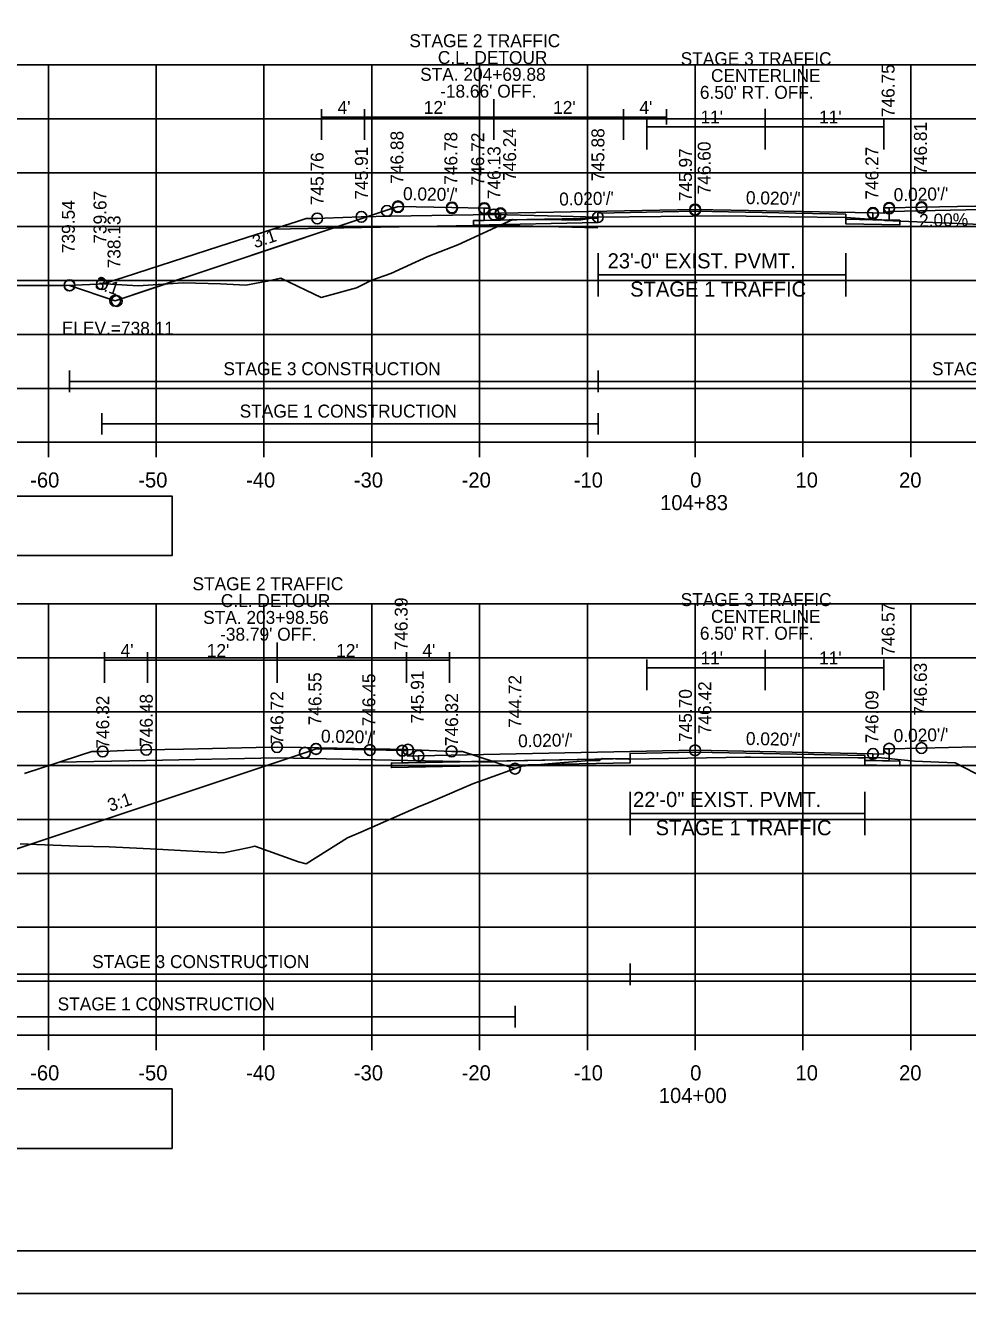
# Model space of a CAD drawing. Extents: x 1202951 to 1376887, y 378065 to 728038.
# Drawn here: x 1376522.5 to 1376610, y 379261.2 to 379378.8 of the extents above; entities that cross this region are included whole.
import ezdxf

# ---------------------------------------------------------------- set-up
doc = ezdxf.new("R2010")
doc.units = 0
for name, color, linetype in [('Default', 7, 'Continuous'), ('R_Alt Surface', 7, 'Continuous'), ('R_Axis', 7, 'Continuous'), ('R_Axis Annot', 7, 'Continuous'), ('R_Border', 7, 'Continuous'), ('R_Border Notes', 7, 'Continuous'), ('R_Detour', 7, 'Continuous'), ('R_Detour Annot', 7, 'Continuous'), ('R_Dimension', 7, 'Continuous'), ('R_Drive', 7, 'Continuous'), ('R_Exist Surface', 7, 'Continuous'), ('R_Fin Surface', 7, 'Continuous'), ('R_Grid', 7, 'Continuous'), ('R_MOT', 7, 'Continuous'), ('R_No Plot', 7, 'Continuous'), ('R_Proposed Const Limits', 7, 'Continuous'), ('R_Xsect Elev', 7, 'Continuous'), ('R_Xsect Slope', 7, 'Continuous')]:
    doc.layers.add(name, color=color, linetype=linetype)

msp = doc.modelspace()

# ---------------------------------------------------------------- linework, layer by layer
at = {"layer": 'Default'}
for points in [[(1376557.11, 379362.05), (1376556.08, 379361.7), (1376556.08, 379361.7), (1376530.86, 379353.3)], [(1376549.5, 379311.72), (1376548.47, 379311.37), (1376548.47, 379311.37), (1376511.61, 379299.08)]]:
    msp.add_lwpolyline(points, dxfattribs=at)
for points in [[(1376565.11, 379361.89), (1376565.6, 379361.89), (1376565.61, 379361.39), (1376566.61, 379361.41), (1376566.61, 379360.78), (1376565.11, 379360.75)], [(1376602.67, 379361.92), (1376602.18, 379361.92), (1376602.17, 379361.42), (1376601.17, 379361.44), (1376601.17, 379360.81), (1376602.67, 379360.78)], [(1376557.5, 379311.56), (1376557.99, 379311.56), (1376558, 379311.06), (1376559, 379311.08), (1376559, 379310.45), (1376557.5, 379310.42)], [(1376602.67, 379311.74), (1376602.18, 379311.74), (1376602.17, 379311.24), (1376601.17, 379311.26), (1376601.17, 379310.63), (1376602.67, 379310.6)]]:
    msp.add_lwpolyline(points, close=True, dxfattribs=at)
at = {"layer": 'R_Alt Surface'}
for p, q in [((1376564.11, 379360.73), (1376575.65, 379360.96)), ((1376598.64, 379360.86), (1376603.67, 379360.76)), ((1376556.5, 379310.4), (1376578.63, 379310.84)), ((1376556.5, 379310.4), (1376578.63, 379310.84)), ((1376556.5, 379310.4), (1376578.63, 379310.84)), ((1376600.4, 379310.65), (1376603.67, 379310.58))]:
    msp.add_line(p, q, dxfattribs=at)
for points in [[(1376565.11, 379361.89), (1376565.11, 379360.75), (1376566.61, 379360.78), (1376575.65, 379360.96), (1376575.65, 379361.42), (1376584.67, 379361.6), (1376598.64, 379361.32), (1376598.64, 379360.86), (1376601.17, 379360.81), (1376602.67, 379360.78), (1376602.67, 379361.92)], [(1376557.5, 379311.56), (1376557.5, 379310.42), (1376559, 379310.45), (1376578.63, 379310.84), (1376578.63, 379311.3), (1376584.67, 379311.42), (1376600.4, 379311.11), (1376600.4, 379310.65), (1376601.17, 379310.63), (1376602.67, 379310.6), (1376602.67, 379311.74)]]:
    msp.add_lwpolyline(points, dxfattribs=at)
for points in [[(1376566.61, 379361.41), (1376566.61, 379360.78), (1376575.65, 379360.96), (1376575.65, 379361.42), (1376584.67, 379361.6), (1376598.64, 379361.32), (1376598.64, 379360.86), (1376601.17, 379360.81), (1376601.17, 379361.44), (1376601.17, 379361.44), (1376584.67, 379361.77), (1376566.61, 379361.41)], [(1376566.61, 379360.78), (1376565.11, 379360.75), (1376564.11, 379360.73), (1376564.11, 379360.31), (1376575.65, 379360.54), (1376575.65, 379360.96)], [(1376603.67, 379360.76), (1376602.67, 379360.78), (1376601.17, 379360.81), (1376598.64, 379360.86), (1376598.64, 379360.44), (1376603.67, 379360.34)], [(1376434.67, 379329.65), (1376536.14, 379329.65), (1376536.14, 379335.17), (1376434.67, 379335.17)], [(1376559, 379310.45), (1376557.5, 379310.42), (1376556.5, 379310.4), (1376556.5, 379309.98), (1376578.63, 379310.42), (1376578.63, 379310.84)], [(1376559, 379311.08), (1376559, 379310.45), (1376578.63, 379310.84), (1376578.63, 379311.3), (1376584.67, 379311.42), (1376600.4, 379311.11), (1376600.4, 379310.65), (1376601.17, 379310.63), (1376601.17, 379311.26), (1376601.17, 379311.26), (1376584.67, 379311.59), (1376559, 379311.08)], [(1376603.67, 379310.58), (1376602.67, 379310.6), (1376601.17, 379310.63), (1376600.4, 379310.65), (1376600.4, 379310.23), (1376603.67, 379310.16)], [(1376434.67, 379274.65), (1376536.14, 379274.65), (1376536.14, 379280.17), (1376434.67, 379280.17)]]:
    msp.add_lwpolyline(points, close=True, dxfattribs=at)
at = {"layer": 'R_Axis'}
for p, q in [((1376434.67, 379340.17), (1376734.67, 379340.17)), ((1376524.67, 379338.77), (1376524.67, 379340.17)), ((1376534.67, 379338.77), (1376534.67, 379340.17)), ((1376544.67, 379338.77), (1376544.67, 379340.17)), ((1376554.67, 379338.77), (1376554.67, 379340.17)), ((1376564.67, 379338.77), (1376564.67, 379340.17)), ((1376574.67, 379338.77), (1376574.67, 379340.17)), ((1376584.67, 379338.77), (1376584.67, 379340.17)), ((1376594.67, 379338.77), (1376594.67, 379340.17)), ((1376604.67, 379338.77), (1376604.67, 379340.17)), ((1376434.67, 379285.17), (1376734.67, 379285.17)), ((1376524.67, 379283.77), (1376524.67, 379285.17)), ((1376534.67, 379283.77), (1376534.67, 379285.17)), ((1376544.67, 379283.77), (1376544.67, 379285.17)), ((1376554.67, 379283.77), (1376554.67, 379285.17)), ((1376564.67, 379283.77), (1376564.67, 379285.17)), ((1376574.67, 379283.77), (1376574.67, 379285.17)), ((1376584.67, 379283.77), (1376584.67, 379285.17)), ((1376594.67, 379283.77), (1376594.67, 379285.17)), ((1376604.67, 379283.77), (1376604.67, 379285.17))]:
    msp.add_line(p, q, dxfattribs=at)
at = {"layer": 'R_Border'}
msp.add_line((1376742.85, 379265.17), (1376426.67, 379265.17), dxfattribs=at)
at = {"layer": 'R_Detour'}
for p, q in [((1376566.01, 379371.99), (1376566.01, 379368.23)), ((1376550.01, 379371.08), (1376550.01, 379368.23)), ((1376554.01, 379371.08), (1376554.01, 379368.23)), ((1376578.01, 379371.08), (1376578.01, 379368.23)), ((1376582.01, 379371.08), (1376582.01, 379369.65)), ((1376550.01, 379370.33), (1376554.01, 379370.33)), ((1376554.01, 379370.33), (1376566.01, 379370.33)), ((1376566.01, 379370.33), (1376578.01, 379370.33)), ((1376578.01, 379370.33), (1376582.01, 379370.33)), ((1376545.88, 379321.6), (1376545.88, 379317.85)), ((1376529.88, 379320.69), (1376529.88, 379317.85)), ((1376533.88, 379320.69), (1376533.88, 379317.85)), ((1376557.88, 379320.69), (1376557.88, 379317.85)), ((1376561.88, 379320.69), (1376561.88, 379317.85)), ((1376529.88, 379319.94), (1376533.88, 379319.94)), ((1376533.88, 379319.94), (1376545.88, 379319.94)), ((1376545.88, 379319.94), (1376557.88, 379319.94)), ((1376557.88, 379319.94), (1376561.88, 379319.94))]:
    msp.add_line(p, q, dxfattribs=at)
for points in [[(1376529.64, 379354.83), (1376531.62, 379355.46), (1376534, 379356.23), (1376540.48, 379358.32), (1376545.5, 379359.94), (1376547.65, 379360.63), (1376548.58, 379360.93), (1376548.83, 379360.93), (1376549.61, 379360.93), (1376550.29, 379360.96), (1376553.7, 379361.08), (1376553.71, 379361.08), (1376556.42, 379361.13), (1376566.01, 379361.3), (1376572.2, 379361.14), (1376575.65, 379361.05)], [(1376553.71, 379360.08), (1376545.5, 379359.94)], [(1376553.71, 379360.08), (1376566.01, 379360.3), (1376575.65, 379360.05)], [(1376522.46, 379309.43), (1376525.67, 379310.48), (1376527.65, 379311.14), (1376528.7, 379311.48), (1376529.11, 379311.48), (1376529.71, 379311.48), (1376531.72, 379311.56), (1376533.75, 379311.64), (1376537.21, 379311.71), (1376543.94, 379311.85), (1376545.88, 379311.89), (1376548.12, 379311.84), (1376558.03, 379311.65), (1376559.33, 379311.6), (1376562.08, 379311.49), (1376562.26, 379311.49), (1376563.09, 379311.49), (1376566.03, 379310.52), (1376566.04, 379310.52), (1376566.13, 379310.49), (1376566.46, 379310.38), (1376567.96, 379309.89)], [(1376533.75, 379310.64), (1376525.67, 379310.48)], [(1376533.75, 379310.64), (1376545.88, 379310.89), (1376558.03, 379310.65)], [(1376558.03, 379310.65), (1376566.13, 379310.49)]]:
    msp.add_lwpolyline(points, dxfattribs=at)
at = {"layer": 'R_Dimension'}
for points in [[(1376526.62, 379346.81), (1376526.62, 379344.81)], [(1376575.67, 379346.81), (1376575.67, 379344.81)], [(1376526.62, 379345.81), (1376575.67, 379345.81)], [(1376575.67, 379345.81), (1376653.46, 379345.81)], [(1376529.64, 379342.88), (1376529.64, 379340.88)], [(1376575.67, 379342.88), (1376575.67, 379340.88)], [(1376529.64, 379341.88), (1376575.67, 379341.88)], [(1376499.31, 379290.81), (1376578.63, 379290.81)], [(1376578.63, 379291.81), (1376578.63, 379289.81)], [(1376578.63, 379290.81), (1376677.85, 379290.81)], [(1376567.96, 379287.88), (1376567.96, 379285.88)], [(1376503.34, 379286.88), (1376567.96, 379286.88)]]:
    msp.add_lwpolyline(points, dxfattribs=at)
at = {"layer": 'R_Drive'}
for p, q in [((1376602.17, 379361.42), (1376602.67, 379361.58)), ((1376602.67, 379361.58), (1376614.67, 379361.82))]:
    msp.add_line(p, q, dxfattribs=at)
at = {"layer": 'R_Exist Surface'}
for points in [[(1376521.12, 379354.7), (1376526.34, 379354.7), (1376529.97, 379354.85), (1376533.01, 379354.69), (1376537.17, 379354.97), (1376540.64, 379354.86), (1376542.99, 379354.75), (1376544.98, 379355.11), (1376546.23, 379355.38), (1376548.56, 379354.28), (1376549.97, 379353.61), (1376553.25, 379354.49), (1376554.67, 379355.22), (1376556.43, 379355.82), (1376559.87, 379357.39), (1376562.67, 379358.47), (1376567.76, 379360.82), (1376572.26, 379360.81), (1376573.58, 379360.76), (1376574.06, 379360.81), (1376575.65, 379361.05), (1376581.49, 379361.12), (1376587.43, 379361.16), (1376593.37, 379361.09), (1376598.64, 379361.02), (1376602.13, 379360.76), (1376602.28, 379360.75), (1376611.95, 379360.34)], [(1376522.05, 379302.91), (1376527.41, 379302.69), (1376530.31, 379302.65), (1376534.73, 379302.42), (1376536.37, 379302.33), (1376539.75, 379302.13), (1376540.91, 379302.08), (1376543.32, 379302.56), (1376543.83, 379302.71), (1376547.86, 379301.23), (1376548.6, 379301.06), (1376552.42, 379303.46), (1376553.65, 379304), (1376559.06, 379306.37), (1376559.78, 379306.65), (1376560.58, 379306.99), (1376564.12, 379308.52), (1376565.15, 379308.88), (1376568.59, 379310.11), (1376571.75, 379310.4), (1376574.88, 379310.64), (1376575.76, 379310.65), (1376576.04, 379310.82), (1376578.53, 379310.76), (1376578.63, 379310.76), (1376589.27, 379310.95), (1376589.81, 379310.96), (1376589.81, 379310.96), (1376599.75, 379310.89), (1376600.4, 379310.88), (1376600.49, 379310.89), (1376601.64, 379310.93), (1376605.03, 379310.57), (1376608.78, 379310.43), (1376611.55, 379309)]]:
    msp.add_lwpolyline(points, dxfattribs=at)
at = {"layer": 'R_Fin Surface'}
for p, q in [((1376575.67, 379357.7), (1376575.67, 379353.7)), ((1376598.64, 379357.7), (1376598.64, 379353.7)), ((1376575.67, 379355.7), (1376598.64, 379355.7)), ((1376578.63, 379307.73), (1376578.63, 379303.73)), ((1376600.4, 379307.73), (1376600.4, 379303.73)), ((1376578.63, 379305.73), (1376600.4, 379305.73))]:
    msp.add_line(p, q, dxfattribs=at)
for points in [[(1376526.62, 379354.71), (1376530.86, 379353.3), (1376537.21, 379355.41), (1376537.35, 379355.46), (1376541.08, 379356.7), (1376556.08, 379361.7), (1376557.11, 379362.05), (1376562.11, 379361.95), (1376565.11, 379361.89), (1376565.6, 379361.89), (1376565.61, 379361.39), (1376566.61, 379361.41), (1376584.67, 379361.77), (1376601.17, 379361.44), (1376602.17, 379361.42), (1376602.18, 379361.92), (1376602.67, 379361.92), (1376605.67, 379361.98), (1376610.67, 379362.08), (1376612.25, 379361.55), (1376637.76, 379353.05), (1376649.39, 379356.93), (1376653.46, 379358.28)], [(1376557.11, 379362.05), (1376562.11, 379361.95), (1376565.11, 379361.89), (1376565.6, 379361.89), (1376565.61, 379361.39), (1376566.61, 379361.41), (1376566.61, 379361.41), (1376584.67, 379361.77), (1376601.17, 379361.44), (1376601.17, 379361.44), (1376602.17, 379361.42), (1376602.18, 379361.92), (1376602.67, 379361.92), (1376605.67, 379361.98), (1376610.67, 379362.08)], [(1376499.31, 379303.19), (1376511.61, 379299.08), (1376524.89, 379303.51), (1376548.47, 379311.37), (1376549.5, 379311.72), (1376554.5, 379311.62), (1376557.5, 379311.56), (1376557.99, 379311.56), (1376558, 379311.06), (1376559, 379311.08), (1376584.67, 379311.59), (1376601.17, 379311.26), (1376602.17, 379311.24), (1376602.18, 379311.74), (1376602.67, 379311.74), (1376605.67, 379311.8), (1376610.67, 379311.9), (1376612.25, 379311.37), (1376656.06, 379296.77), (1376662.49, 379298.91), (1376675.62, 379303.29), (1376675.76, 379303.33), (1376676.04, 379303.43), (1376677.85, 379304.03)], [(1376549.5, 379311.72), (1376554.5, 379311.62), (1376557.5, 379311.56), (1376557.99, 379311.56), (1376558, 379311.06), (1376559, 379311.08), (1376559, 379311.08), (1376584.67, 379311.59), (1376601.17, 379311.26), (1376601.17, 379311.26), (1376602.17, 379311.24), (1376602.18, 379311.74), (1376602.67, 379311.74), (1376605.67, 379311.8), (1376610.67, 379311.9)]]:
    msp.add_lwpolyline(points, dxfattribs=at)
at = {"layer": 'R_Grid'}
for p, q in [((1376434.67, 379375.17), (1376734.67, 379375.17)), ((1376524.67, 379340.17), (1376524.67, 379375.17)), ((1376534.67, 379340.17), (1376534.67, 379375.17)), ((1376544.67, 379340.17), (1376544.67, 379375.17)), ((1376554.67, 379340.17), (1376554.67, 379375.17)), ((1376564.67, 379340.17), (1376564.67, 379375.17)), ((1376574.67, 379340.17), (1376574.67, 379375.17)), ((1376584.67, 379340.17), (1376584.67, 379375.17)), ((1376594.67, 379340.17), (1376594.67, 379375.17)), ((1376604.67, 379340.17), (1376604.67, 379375.17)), ((1376434.67, 379370.17), (1376734.67, 379370.17)), ((1376434.67, 379365.17), (1376734.67, 379365.17)), ((1376434.67, 379360.17), (1376734.67, 379360.17)), ((1376434.67, 379355.17), (1376734.67, 379355.17)), ((1376434.67, 379350.17), (1376734.67, 379350.17)), ((1376434.67, 379345.17), (1376734.67, 379345.17)), ((1376434.67, 379340.17), (1376734.67, 379340.17)), ((1376434.67, 379325.17), (1376734.67, 379325.17)), ((1376524.67, 379285.17), (1376524.67, 379325.17)), ((1376534.67, 379285.17), (1376534.67, 379325.17)), ((1376544.67, 379285.17), (1376544.67, 379325.17)), ((1376554.67, 379285.17), (1376554.67, 379325.17)), ((1376564.67, 379285.17), (1376564.67, 379325.17)), ((1376574.67, 379285.17), (1376574.67, 379325.17)), ((1376584.67, 379285.17), (1376584.67, 379325.17)), ((1376594.67, 379285.17), (1376594.67, 379325.17)), ((1376604.67, 379285.17), (1376604.67, 379325.17)), ((1376434.67, 379320.17), (1376734.67, 379320.17)), ((1376434.67, 379315.17), (1376734.67, 379315.17)), ((1376434.67, 379310.17), (1376734.67, 379310.17)), ((1376434.67, 379305.17), (1376734.67, 379305.17)), ((1376434.67, 379300.17), (1376734.67, 379300.17)), ((1376434.67, 379295.17), (1376734.67, 379295.17)), ((1376434.67, 379290.17), (1376734.67, 379290.17)), ((1376434.67, 379285.17), (1376734.67, 379285.17))]:
    msp.add_line(p, q, dxfattribs=at)
at = {"layer": 'R_MOT'}
for p, q in [((1376591.18, 379371.09), (1376591.18, 379367.34)), ((1376580.18, 379370.18), (1376580.18, 379367.34)), ((1376602.18, 379370.18), (1376602.18, 379367.34)), ((1376580.18, 379369.43), (1376591.18, 379369.43)), ((1376591.18, 379369.43), (1376602.18, 379369.43)), ((1376591.18, 379320.91), (1376591.18, 379317.16)), ((1376580.18, 379320), (1376580.18, 379317.16)), ((1376580.18, 379319.25), (1376591.18, 379319.25)), ((1376591.18, 379319.25), (1376602.18, 379319.25)), ((1376602.18, 379320), (1376602.18, 379317.16))]:
    msp.add_line(p, q, dxfattribs=at)
at = {"layer": 'R_No Plot'}
msp.add_line((1376414.27, 379261.19), (1376747.6, 379261.19), dxfattribs=at)
for points in [[(1376414.26, 379474.52), (1376747.6, 379474.52), (1376747.6, 379261.19), (1376414.26, 379261.19)], [(1376660.59, 379470.63), (1376680.21, 379470.63), (1376680.21, 379460.75), (1376696.32, 379460.75), (1376719.52, 379460.75), (1376719.64, 379432.59), (1376742.85, 379432.59), (1376742.85, 379265.17), (1376426.67, 379265.17), (1376426.67, 379470.63)]]:
    msp.add_lwpolyline(points, close=True, dxfattribs=at)
for centre in [(1376557.11, 379362.05), (1376557.11, 379361.98), (1376562.11, 379361.95), (1376602.67, 379361.92), (1376605.67, 379361.98), (1376605.67, 379361.91), (1376549.61, 379360.93), (1376553.71, 379361.08), (1376556.08, 379361.63), (1376562.11, 379361.88), (1376565.11, 379361.89), (1376565.11, 379361.82), (1376566.01, 379361.3), (1376566.61, 379361.41), (1376566.61, 379361.34), (1376575.65, 379361.05), (1376584.67, 379361.77), (1376584.67, 379361.7), (1376601.17, 379361.44), (1376601.17, 379361.37), (1376602.67, 379361.85), (1376526.62, 379354.71), (1376526.64, 379354.73), (1376529.64, 379354.83), (1376530.86, 379353.3), (1376531.01, 379353.27), (1376529.71, 379311.48), (1376533.75, 379311.64), (1376545.88, 379311.89), (1376548.47, 379311.37), (1376549.5, 379311.72), (1376549.5, 379311.71), (1376554.5, 379311.62), (1376554.5, 379311.61), (1376557.5, 379311.56), (1376557.5, 379311.55), (1376558.03, 379311.65), (1376562.08, 379311.49), (1376584.67, 379311.59), (1376584.67, 379311.59), (1376602.67, 379311.74), (1376602.67, 379311.74), (1376605.67, 379311.8), (1376605.67, 379311.8), (1376559, 379311.08), (1376559, 379311.07), (1376601.17, 379311.26), (1376601.17, 379311.26), (1376567.96, 379309.89), (1376567.96, 379309.89), (1376567.96, 379309.89)]:
    msp.add_circle(centre, 0.5, dxfattribs=at)
at = {"layer": 'R_Proposed Const Limits'}
msp.add_lwpolyline([(1376530.86, 379353.3), (1376526.62, 379354.71)], dxfattribs=at)
at = {"layer": 'R_Xsect Elev'}
for p, q in [((1376584.67, 379361.14), (1376584.67, 379369.22)), ((1376584.67, 379310.87), (1376584.67, 379318.89))]:
    msp.add_line(p, q, dxfattribs=at)

# ---------------------------------------------------------------- texts
at = {"layer": 'R_Axis Annot'}
for s, p in [('23\'-0" EXIST. PVMT.', (1376576.55, 379356.3)), ('STAGE 1 TRAFFIC', (1376578.64, 379353.68)), ('-60', (1376522.98, 379335.97)), ('-50', (1376533.01, 379335.97)), ('-40', (1376543.01, 379335.97)), ('-30', (1376553.01, 379335.97)), ('-20', (1376563.01, 379335.97)), ('-10', (1376573.41, 379335.97)), ('0', (1376584.21, 379335.97)), ('10', (1376593.98, 379335.97)), ('20', (1376603.59, 379335.97)), ('104+83', (1376581.42, 379333.87)), ('22\'-0" EXIST. PVMT.', (1376578.91, 379306.33)), ('STAGE 1 TRAFFIC', (1376581, 379303.71)), ('-60', (1376522.98, 379280.97)), ('-50', (1376533.01, 379280.97)), ('-40', (1376543.01, 379280.97)), ('-30', (1376553.01, 379280.97)), ('-20', (1376563.01, 379280.97)), ('-10', (1376573.41, 379280.97)), ('0', (1376584.21, 379280.97)), ('10', (1376593.98, 379280.97)), ('20', (1376603.59, 379280.97)), ('104+00', (1376581.3, 379278.87))]:
    msp.add_text(s, height=1.4, dxfattribs=at).set_placement(p)
at = {"layer": 'R_Border Notes'}
msp.add_text('ELEV.=738.11', height=1.2, dxfattribs=at).set_placement((1376525.92, 379350.15))
at = {"layer": 'R_Detour'}
for s, p in [('STAGE 2 TRAFFIC', (1376558.16, 379376.82)), ('C.L. DETOUR', (1376560.8, 379375.26)), ('STA. 204+69.88', (1376559.16, 379373.7)), ("-18.66' OFF.", (1376561.01, 379372.14)), ("4'", (1376551.5, 379370.63)), ("12'", (1376559.5, 379370.63)), ("12'", (1376571.5, 379370.63)), ("4'", (1376579.5, 379370.63)), ('STAGE 2 TRAFFIC', (1376538.04, 379326.44)), ('C.L. DETOUR', (1376540.67, 379324.88)), ('STA. 203+98.56', (1376539.03, 379323.32)), ("-38.79' OFF.", (1376540.6, 379321.76)), ("4'", (1376531.37, 379320.25)), ("12'", (1376539.37, 379320.25)), ("12'", (1376551.37, 379320.25)), ("4'", (1376559.37, 379320.25))]:
    msp.add_text(s, height=1.2, dxfattribs=at).set_placement(p)
at = {"layer": 'R_Detour Annot'}
for s, p in [('745.88', (1376576.25, 379364.39)), ('745.91', (1376554.31, 379362.68)), ('746.13', (1376566.61, 379362.72)), ('745.76', (1376550.21, 379362.16)), ('739.67', (1376530.06, 379358.59)), ('744.72', (1376568.56, 379313.67)), ('746.32', (1376530.31, 379311.75)), ('746.48', (1376534.35, 379311.91)), ('746.72', (1376546.48, 379312.16)), ('746.32', (1376562.68, 379311.98))]:
    msp.add_text(s, height=1.2, rotation=90, dxfattribs=at).set_placement(p)
at = {"layer": 'R_Dimension'}
for s, p in [('STAGE 3 CONSTRUCTION', (1376540.91, 379346.39)), ('STAGE 2 CONSTRUCTION', (1376606.64, 379346.39)), ('STAGE 1 CONSTRUCTION', (1376542.42, 379342.46)), ('STAGE 3 CONSTRUCTION', (1376528.73, 379291.39)), ('STAGE 1 CONSTRUCTION', (1376525.53, 379287.46))]:
    msp.add_text(s, height=1.2, dxfattribs=at).set_placement(p)
at = {"layer": 'R_MOT'}
for s, p in [('STAGE 3 TRAFFIC ', (1376583.33, 379375.15)), ('CENTERLINE', (1376586.14, 379373.59)), ("6.50' RT. OFF.", (1376585.11, 379372.03)), ("11'", (1376585.17, 379369.74)), ("11'", (1376596.17, 379369.74)), ('STAGE 3 TRAFFIC ', (1376583.33, 379324.97)), ('CENTERLINE', (1376586.14, 379323.41)), ("6.50' RT. OFF.", (1376585.11, 379321.85)), ("11'", (1376585.17, 379319.56)), ("11'", (1376596.17, 379319.56))]:
    msp.add_text(s, height=1.2, dxfattribs=at).set_placement(p)
at = {"layer": 'R_Xsect Elev'}
for s, rotation, p in [('746.75', 90, (1376603.17, 379370.33)), ('746.81', 90, (1376606.17, 379364.98)), ('746.88', 90, (1376557.61, 379364.15)), ('746.78', 90, (1376562.61, 379364.05)), ('746.72', 90, (1376565.1, 379363.99)), ('746.24', 90, (1376568.06, 379364.41)), ('745.97', 90, (1376584.37, 379362.53)), ('746.60', 90, (1376586.11, 379363.16)), ('746.27', 90, (1376601.67, 379362.68)), ('739.54', 90, (1376527.12, 379357.71)), ('2.00%', 1.1458, (1376605.46, 379360.14)), ('738.13', 90, (1376531.36, 379356.3)), ('746.39', 90, (1376558, 379320.86)), ('746.57', 90, (1376603.17, 379320.37)), ('745.91', 90, (1376559.5, 379314.08)), ('746.63', 90, (1376606.17, 379314.8)), ('746.55', 90, (1376550, 379313.91)), ('746.45', 90, (1376555, 379313.81)), ('746.42', 90, (1376586.16, 379313.08)), ('745.70', 90, (1376584.37, 379312.36)), ('746.09', 90, (1376601.67, 379312.24))]:
    msp.add_text(s, height=1.2, rotation=rotation, dxfattribs=at).set_placement(p)
at = {"layer": 'R_Xsect Slope'}
for s, rotation, p in [("0.020'/'", 358.8542, (1376557.56, 379362.64)), ("0.020'/'", 1.1458, (1376603.1, 379362.53)), ("0.020'/'", 1.1458, (1376572.07, 379362.12)), ("0.020'/'", 358.8542, (1376589.37, 379362.27)), ('3:1', 18.4349, (1376543.83, 379358.15)), ('3:1', 341.5651, (1376528.9, 379354.48)), ("0.020'/'", 358.8542, (1376549.95, 379312.31)), ("0.020'/'", 1.1458, (1376568.26, 379311.86)), ("0.020'/'", 358.8542, (1376589.37, 379312.09)), ("0.020'/'", 1.1458, (1376603.1, 379312.35)), ('3:1', 18.4349, (1376530.4, 379305.87))]:
    msp.add_text(s, height=1.2, rotation=rotation, dxfattribs=at).set_placement(p)

doc.saveas('drawing.dxf')
